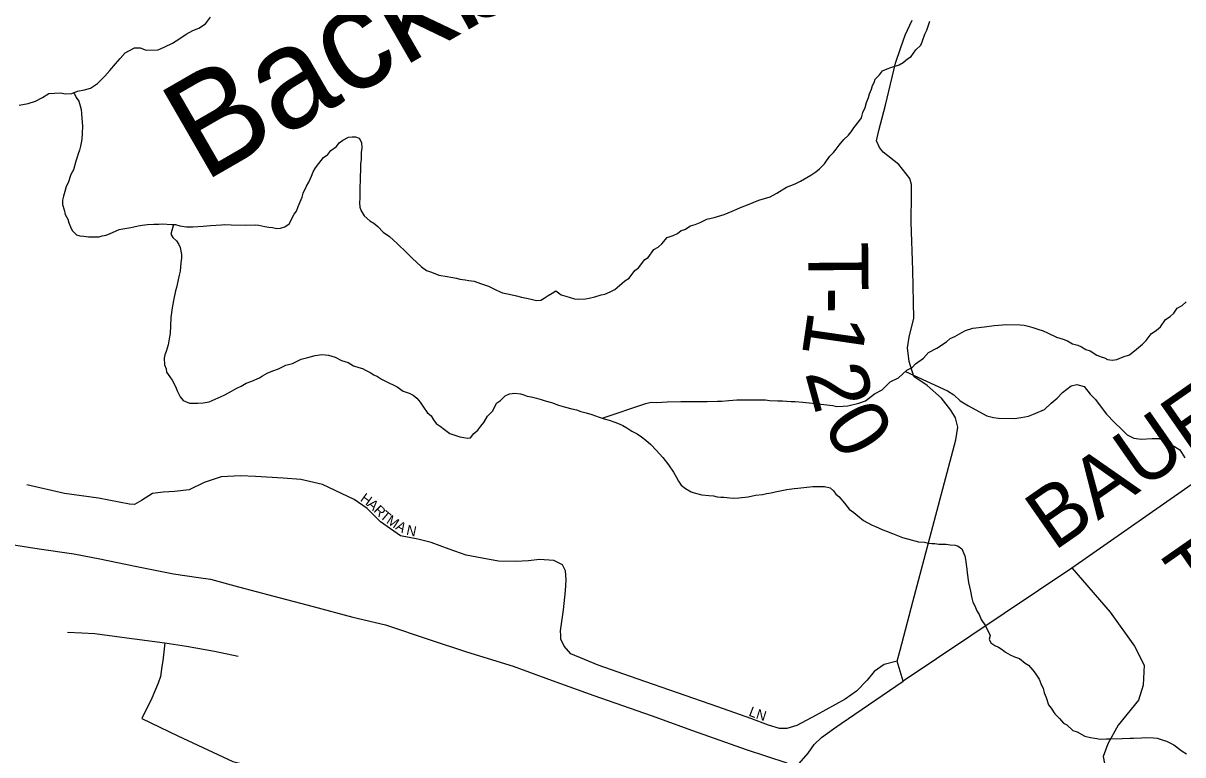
# Model space of a CAD drawing. Extents: x 1310247 to 1664935, y 235267 to 584339.
# Drawn here: x 1496223 to 1502015, y 398890 to 402543 of the extents above; entities that cross this region are included whole.
import ezdxf

# ---------------------------------------------------------------- set-up
doc = ezdxf.new("R2010")
doc.units = 0
for name, color, linetype in [('GM_X_County_Road', 7, 'Continuous'), ('GM_X_Minor_River', 7, 'Continuous'), ('GM_X_Minor_River_Text', 7, 'Continuous'), ('GM_X_State_Route', 7, 'Continuous'), ('GM_X_Township_Road', 7, 'Continuous'), ('GM_X_Township_Road_Text', 7, 'Continuous'), ('GM_X_Township_Subdivision', 7, 'Continuous'), ('GM_X_Township_Subdivision_Text', 7, 'Continuous')]:
    doc.layers.add(name, color=color, linetype=linetype)

msp = doc.modelspace()

# ---------------------------------------------------------------- linework, layer by layer
at = {"layer": 'GM_X_County_Road'}
msp.add_lwpolyline([(1501460.3, 399822.6), (1501652.1, 399601.6), (1501773.6, 399432), (1501821.6, 399337.3), (1501817.4, 399238.4), (1501793.4, 399163.5), (1501692.1, 399037.6), (1501640.1, 398944.5), (1501616.7, 398880.9), (1501637.9, 398766.4), (1501677.5, 398625.1), (1501704.3, 398537.5), (1501731.2, 398454.1), (1501784.9, 398417.4), (1501852.7, 398408.9), (1501919.2, 398411.7)], dxfattribs=at)
at = {"layer": 'GM_X_Minor_River'}
for points in [[(1496203.3, 402133.8), (1496247.5, 402141.2), (1496283.8, 402152.7), (1496318.2, 402172.2), (1496350.6, 402191.8), (1496406.8, 402195), (1496434.8, 402190.6), (1496464.9, 402192.1), (1496493.2, 402203.7), (1496529.4, 402209.2), (1496559.6, 402218.8), (1496594.1, 402242.3), (1496630.7, 402277.9), (1496655.1, 402305.6), (1496683.7, 402339.2), (1496706.2, 402367), (1496732.6, 402394.6), (1496779.2, 402420), (1496807.2, 402419.6), (1496837.2, 402407.1), (1496897.4, 402410.3), (1496929.7, 402423.8), (1496968.1, 402443.3), (1497004.5, 402466.8), (1497036.9, 402488.4), (1497069.3, 402506), (1497099.6, 402517.5), (1497134, 402539.1), (1497158.5, 402572.8)], [(1500445, 402171.2), (1500449.4, 402189.2), (1500459.8, 402213.1), (1500464.1, 402231.1), (1500472.4, 402247), (1500478.7, 402263), (1500499.1, 402284.7), (1500515.5, 402304.5), (1500537.8, 402314.1), (1500556, 402321.8), (1500598.4, 402335.1), (1500618.6, 402346.8), (1500639, 402364.6), (1500657.3, 402376.3), (1500681.9, 402410), (1500706.4, 402433.7), (1500712.7, 402449.6), (1500725.4, 402487.6), (1500735.8, 402507.5), (1500750.6, 402553.4)], [(1496476.9, 402192.7), (1496486.6, 402172.4), (1496500.3, 402154.1), (1496507.9, 402129.9), (1496511.6, 402111.7), (1496513.3, 402091.6), (1496514.9, 402067.5), (1496518.3, 402029.3), (1496517.6, 401991.1), (1496515.1, 401963.1), (1496512.8, 401945), (1496508.6, 401929), (1496504.2, 401909), (1496497.9, 401891.1), (1496491.6, 401873.1), (1496485.2, 401853.2), (1496474.4, 401811.2), (1496460, 401787.3), (1496447.2, 401745.4), (1496436.9, 401727.5), (1496430.4, 401701.5), (1496424, 401679.5), (1496419.7, 401659.5), (1496419.3, 401637.4), (1496426.9, 401611.2), (1496432.5, 401587), (1496446.2, 401564.7), (1496449.9, 401546.5), (1496459.6, 401526.3), (1496467.3, 401508.1), (1496489, 401485.6), (1496505, 401481.3), (1496525, 401478.9), (1496549.1, 401476.5), (1496601.3, 401475.6), (1496617.4, 401481.3), (1496637.6, 401485), (1496657.8, 401492.7), (1496684.1, 401504.2), (1496702.3, 401512), (1496720.4, 401515.7), (1496760.7, 401523), (1496796.9, 401530.4), (1496817, 401534), (1496843.2, 401537.6), (1496875.3, 401539), (1496899.4, 401538.6), (1496917.5, 401540.3), (1496965.6, 401537.5), (1496983.7, 401537.1), (1497005.7, 401530.7), (1497037.7, 401526.1), (1497069.8, 401525.6), (1497122.1, 401528.7), (1497158.3, 401532), (1497212.5, 401535.1), (1497228.6, 401536.8), (1497260.7, 401536.3), (1497330.9, 401535), (1497381.1, 401536.2), (1497399.2, 401533.8), (1497429.2, 401527.3), (1497449.2, 401524.9), (1497467.2, 401522.6), (1497489.2, 401518.2), (1497507.3, 401519.9), (1497529.5, 401525.5), (1497551.9, 401541.2), (1497576.7, 401589), (1497587, 401604.8), (1497595.4, 401626.8), (1497616.3, 401674.6), (1497620.7, 401694.6), (1497637.3, 401728.5), (1497649.7, 401748.3), (1497662.2, 401778.2), (1497670.6, 401800.2), (1497683, 401820), (1497699.4, 401841.8), (1497722, 401871.6), (1497744.4, 401887.2), (1497758.8, 401907.1), (1497787.2, 401926.6), (1497801.5, 401944.5), (1497819.8, 401958.2), (1497848.2, 401973.8), (1497866.3, 401975.5), (1497882.4, 401975.2), (1497900.3, 401968.8), (1497912, 401946.6), (1497913.6, 401920.4), (1497911.1, 401896.4), (1497910.5, 401860.2), (1497908.2, 401842.2), (1497907.6, 401804), (1497905.2, 401782), (1497903.8, 401699.7), (1497903.3, 401669.6), (1497902.9, 401645.5), (1497904.5, 401623.4), (1497910.2, 401605.2)], [(1497910.2, 401605.2), (1497925.9, 401580.8), (1497953.6, 401556.2), (1497973.4, 401543.8), (1497993.2, 401527.4), (1498020.9, 401498.8), (1498052.6, 401478.2), (1498072.4, 401459.8), (1498090.2, 401443.4), (1498106, 401427), (1498123.8, 401410.7), (1498139.6, 401396.3), (1498169.2, 401365.7), (1498185, 401351.3), (1498212.7, 401326.8), (1498236.4, 401308.3), (1498262.4, 401299.8), (1498298.3, 401285.1), (1498340.3, 401278.3), (1498358.3, 401274), (1498386.3, 401269.5), (1498404.3, 401265.2), (1498430.4, 401260.7), (1498448.4, 401258.3), (1498474.4, 401253.9), (1498506.3, 401243.3), (1498546.3, 401230.5), (1498570.2, 401218), (1498586.1, 401209.7), (1498616, 401197.2), (1498650, 401190.5), (1498686, 401181.9), (1498712, 401175.4), (1498735.9, 401169), (1498759.9, 401164.5), (1498785.9, 401158), (1498808, 401159.7), (1498824.3, 401169.4), (1498844.6, 401183.1), (1498864.8, 401194.8), (1498883.1, 401206.5), (1498908.9, 401186), (1498932.8, 401179.5), (1498976.8, 401166.7), (1498994.8, 401164.4), (1499031, 401165.8), (1499049.1, 401169.5), (1499077.3, 401177), (1499109.6, 401186.5), (1499127.7, 401190.2), (1499154, 401201.8), (1499178.3, 401213.4), (1499200.7, 401233.1), (1499227.2, 401256.7), (1499249.5, 401270.4), (1499278.3, 401308), (1499296.6, 401321.8), (1499327.4, 401363.4), (1499343.6, 401373.1), (1499372.4, 401412.8), (1499394.6, 401424.5), (1499413, 401440.2), (1499439.6, 401471.9), (1499469.9, 401483.4), (1499490.1, 401493.1), (1499508.4, 401506.8), (1499526.6, 401512.5), (1499555, 401530.1), (1499579.2, 401537.7), (1499603.5, 401547.3), (1499637.9, 401564.8), (1499674.1, 401572.2), (1499724.6, 401587.4), (1499763, 401604.8), (1499813.6, 401626), (1499839.8, 401635.5), (1499896.4, 401658.7), (1499952.9, 401675.7), (1499987.3, 401693.2), (1500036, 401724.5), (1500078.4, 401739.8), (1500104.8, 401753.4), (1500157.5, 401784.6), (1500181.8, 401800.2), (1500200.2, 401816), (1500224.7, 401839.7), (1500235, 401855.5), (1500251.4, 401879.3), (1500269.8, 401897.1), (1500284.1, 401912.9), (1500298.5, 401932.8), (1500321.1, 401962.5), (1500345.5, 401984.1), (1500357.8, 402000), (1500372.2, 402019.8), (1500396.9, 402051.5), (1500409.2, 402069.4), (1500415.7, 402097.4), (1500428.1, 402121.3), (1500434.6, 402147.2), (1500445, 402171.2)], [(1496972.7, 401537.3), (1496960.8, 401489.3), (1496970.6, 401473.1), (1496988.4, 401456.7), (1497000.1, 401438.5), (1497005.9, 401422.3), (1497013.3, 401388), (1497013, 401369.9), (1497010.6, 401345.9), (1497005.9, 401303.8), (1497001.5, 401283.8), (1496997.1, 401261.8), (1496988.5, 401223.8), (1496984.1, 401205.8), (1496973.3, 401157.8), (1496966.7, 401121.8), (1496959.8, 401073.7), (1496959.1, 401031.5), (1496956.5, 400993.4), (1496952, 400967.4), (1496947.5, 400937.3), (1496936.9, 400903.4), (1496930.6, 400887.4), (1496926.3, 400869.4), (1496927.7, 400837.3), (1496937.4, 400817), (1496939.2, 400800.9), (1496954.8, 400776.5), (1496966.6, 400760.3), (1496976.3, 400742), (1496986, 400719.8), (1496993.7, 400703.6), (1497007.3, 400677.2), (1497021.1, 400658.9), (1497053, 400646.3), (1497095.1, 400645.6), (1497121.3, 400647.1), (1497151.5, 400652.6), (1497181.8, 400666.1), (1497226.3, 400685.4), (1497248.6, 400697.1), (1497289.1, 400720.5), (1497311.3, 400730.1), (1497335.7, 400745.8), (1497364, 400755.3), (1497402.4, 400772.7), (1497418.6, 400782.5), (1497440.9, 400796.1), (1497469.2, 400807.7), (1497497.5, 400817.2), (1497533.9, 400834.6), (1497568.2, 400844.1), (1497610.7, 400865.4), (1497645, 400872.9), (1497681.3, 400884.3), (1497713.5, 400887.7), (1497731.5, 400887.4), (1497747.6, 400885.1), (1497763.5, 400880.8), (1497781.5, 400874.5), (1497813.3, 400857.8), (1497845.3, 400849.2), (1497873.1, 400832.7), (1497899.1, 400824.2), (1497917, 400817.9), (1497933, 400809.5), (1497954.9, 400799.1), (1497974.7, 400786.7), (1497992.7, 400778.4), (1498012.5, 400766), (1498032.4, 400755.6), (1498052.3, 400745.2), (1498070.2, 400736.9), (1498090.1, 400726.5), (1498119.9, 400705.9), (1498149.8, 400695.3), (1498169.7, 400684.9), (1498189.6, 400670.5), (1498205.3, 400650.1), (1498222.9, 400625.7), (1498240.6, 400599.3), (1498260.4, 400582.9), (1498272.1, 400562.6), (1498285.8, 400544.3), (1498305.6, 400529.9), (1498327.4, 400513.5), (1498353.2, 400494.9), (1498379.2, 400486.4), (1498403.1, 400478), (1498423.1, 400473.6), (1498441.1, 400471.3), (1498457.2, 400473), (1498473.6, 400494.8), (1498494, 400510.5), (1498508.4, 400530.3), (1498522.7, 400548.2), (1498541.3, 400580), (1498567.9, 400607.6), (1498586.6, 400645.4), (1498606.9, 400659.1), (1498629.4, 400682.8)], [(1499115.1, 400571), (1499333.3, 400644.4), (1499359.5, 400649.9), (1499385.6, 400649.5), (1499439.8, 400652.5), (1499508.1, 400653.3), (1499584.4, 400654), (1499638.6, 400653.1), (1499690.8, 400656.2), (1499712.9, 400655.8), (1499747.1, 400659.2), (1499787.3, 400662.5), (1499847.5, 400661.4), (1499877.6, 400662.9), (1499929.8, 400662), (1499949.8, 400659.6), (1499991.9, 400656.9), (1500016, 400656.5), (1500058.1, 400653.7), (1500078.2, 400653.4), (1500116.3, 400650.7), (1500132.3, 400648.4), (1500164.4, 400645.8), (1500206.5, 400641.1), (1500266.6, 400634), (1500286.6, 400629.6), (1500318.7, 400631.1), (1500340.8, 400632.7), (1500397.2, 400645.8), (1500429.5, 400657.2), (1500474.3, 400692.6), (1500512.8, 400712), (1500553.6, 400751.5), (1500594.1, 400772.8), (1500636.9, 400810.2), (1500663.2, 400823.8), (1500679.6, 400841.6), (1500720.2, 400871), (1500744.8, 400898.7), (1500785.3, 400920.1), (1500834, 400951.4), (1500852.3, 400969.1), (1500876.6, 400978.7), (1500911, 400998.2), (1500929.3, 401007.9), (1500965.6, 401019.3), (1501023.9, 401026.3), (1501072.2, 401033.5), (1501136.5, 401038.4), (1501202.8, 401037.3), (1501222.8, 401034.9), (1501242.8, 401030.5), (1501264.8, 401024.1), (1501290.7, 401015.6), (1501316.7, 401007.1), (1501338.6, 400996.7), (1501384.4, 400975.8), (1501416.3, 400965.2), (1501438.3, 400956.8), (1501464.1, 400942.3), (1501490.1, 400935.8), (1501508, 400927.5), (1501529.9, 400913), (1501551.8, 400906.6), (1501585.6, 400886), (1501607.6, 400877.5), (1501623.5, 400871.2), (1501639.4, 400862.9), (1501661.5, 400860.5), (1501685.6, 400864.1), (1501716, 400877.6), (1501748.2, 400887.1), (1501782.8, 400914.6), (1501813.4, 400940.2), (1501831.7, 400958), (1501856.4, 400991.6), (1501882.8, 401009.3), (1501903.1, 401027), (1501927.8, 401062.7), (1501952.2, 401078.3), (1501970.5, 401094.1), (1501987, 401119.9), (1502011.3, 401133.5), (1502031.7, 401151.2)], [(1500629.9, 400804.2), (1500839.9, 400706.3), (1500871.7, 400687.6), (1500903.3, 400657), (1500945, 400632.1), (1500996.7, 400603.1), (1501036.5, 400582.3), (1501068.5, 400573.7), (1501094.5, 400571.3), (1501174.8, 400569.8), (1501207, 400573.3), (1501243.2, 400580.7), (1501269.5, 400590.3), (1501324.1, 400613.4), (1501356.7, 400645), (1501387.3, 400670.5), (1501413.8, 400698.2), (1501456.6, 400731.6), (1501484.8, 400739.1), (1501522.7, 400728.4), (1501552.2, 400689.7), (1501577.9, 400663.2), (1501611.2, 400618.4), (1501632.8, 400589.9), (1501674.3, 400549), (1501709.8, 400514.3), (1501737.5, 400487.7), (1501769.3, 400471), (1501807.4, 400466.4), (1501861.6, 400469.4), (1501895.8, 400468.8), (1501921.7, 400460.3), (1501947.5, 400441.8), (1501973.4, 400429.3), (1501999.2, 400412.8), (1502024.6, 400372.2)], [(1498629.4, 400682.8), (1498651.6, 400692.5), (1498677.8, 400696), (1498705.8, 400691.5), (1498723.8, 400687.2), (1498739.7, 400680.9), (1498759.7, 400676.5), (1498785.7, 400670), (1498809.7, 400663.6), (1498829.7, 400657.2), (1498861.7, 400648.6), (1498895.6, 400636), (1498931.5, 400625.3), (1498963.5, 400616.7), (1498985.5, 400612.3), (1499007.4, 400603.9), (1499035.4, 400597.4), (1499063.4, 400588.9), (1499099.3, 400576.2), (1499125.3, 400567.7), (1499149.2, 400561.2), (1499177.2, 400550.7), (1499199.1, 400542.3), (1499217, 400534), (1499236.9, 400521.6), (1499262.7, 400505), (1499288.6, 400492.5), (1499310.4, 400478.1), (1499332.2, 400461.6), (1499358, 400439.1), (1499383.6, 400410.5), (1499417.1, 400373.8), (1499446.6, 400337.1), (1499470, 400300.6), (1499483.7, 400278.2), (1499495.4, 400256), (1499509.1, 400235.6), (1499530.9, 400219.2), (1499558.7, 400202.6), (1499574.7, 400198.3), (1499612.7, 400187.6), (1499646.7, 400185), (1499670.8, 400182.6), (1499688.8, 400178.3), (1499706.8, 400175.9), (1499722.9, 400175.6), (1499752.9, 400173.1), (1499771, 400170.8), (1499797.1, 400172.3), (1499843.3, 400177.5), (1499879.6, 400187), (1499915.8, 400190.3), (1499935.9, 400194), (1499958.1, 400197.6), (1499978.3, 400203.3), (1500020.5, 400210.6), (1500036.7, 400214.3), (1500072.9, 400219.7), (1500091, 400221.4), (1500121.1, 400224.9), (1500137.2, 400226.6), (1500167.4, 400230.1), (1500225.6, 400229.1), (1500253.6, 400222.5), (1500269.4, 400208.2), (1500281.2, 400191.9), (1500297, 400179.6), (1500324.6, 400147), (1500348.2, 400116.5), (1500372, 400100), (1500391.8, 400083.6), (1500419.5, 400059), (1500463.2, 400036.1), (1500479.2, 400029.8), (1500517, 400013.1), (1500535, 400006.8), (1500564.9, 399994.2), (1500580.8, 399987.9), (1500614.8, 399975.2), (1500658.7, 399962.4), (1500694.7, 399953.7), (1500724.8, 399951.2), (1500744.8, 399946.8), (1500760.8, 399944.5), (1500776.8, 399944.3), (1500796.9, 399941.9), (1500833, 399941.3), (1500853, 399938.9), (1500877.1, 399936.5), (1500893.1, 399932.2), (1500910.9, 399917.8), (1500926.4, 399883.4), (1500930.1, 399865.3), (1500935.3, 399817), (1500937, 399798.9), (1500944.2, 399750.6), (1500953.5, 399706.2), (1500960.9, 399672), (1500966.6, 399651.8), (1500976.4, 399633.5), (1500986, 399609.3)], [(1500986, 399609.3), (1500997.7, 399591), (1501007.3, 399564.7), (1501028.9, 399534.2), (1501052.1, 399485.6), (1501047.8, 399467.6), (1501055.5, 399449.4), (1501075.4, 399435), (1501093.3, 399426.6), (1501113.2, 399416.2), (1501129, 399401.9), (1501152.9, 399389.5), (1501174.8, 399379), (1501198.7, 399370.6), (1501226.5, 399348), (1501244.4, 399337.6), (1501266, 399313.2), (1501277.8, 399296.9), (1501297.4, 399268.4), (1501308.9, 399238.1), (1501316.7, 399221.9), (1501322.3, 399199.7), (1501332, 399175.5), (1501343.4, 399139.1), (1501357.2, 399122.8), (1501374.8, 399094.4), (1501398.5, 399071.9), (1501418.1, 399047.4), (1501436.1, 399039.1), (1501465.7, 399010.5), (1501487.6, 399004), (1501525.4, 398983.3), (1501553.4, 398976.8), (1501575.4, 398972.4), (1501603.5, 398967.9), (1501633.6, 398969.3), (1501655.7, 398969), (1501711.9, 398972), (1501752.1, 398973.3), (1501768.2, 398973), (1501808.3, 398974.3), (1501828.4, 398976), (1501868.6, 398975.3), (1501886.6, 398972.9), (1501916.5, 398962.4), (1501932.5, 398958.1), (1501970.3, 398939.3), (1502012, 398908.5), (1502033.8, 398894.1)]]:
    msp.add_lwpolyline(points, dxfattribs=at)
at = {"layer": 'GM_X_State_Route'}
for points in [[(1493721, 400015.3), (1493851.7, 400021.8), (1493997.8, 400031.3), (1494138.5, 400034), (1494379.5, 400045.5), (1494590.6, 400049.9), (1494918.6, 400036.7), (1495136, 400031.6), (1495399.2, 400012.4), (1495670, 399993.9), (1496014.9, 399960.6), (1496163.8, 399939.3), (1496302.8, 399917.7), (1496474.8, 399893.4), (1496605.8, 399869), (1496781.7, 399831.1), (1496973.8, 399793.2), (1497098.1, 399775)], [(1497098.1, 399775), (1497157.7, 399766.2), (1497298.4, 399728.3), (1497474.3, 399682.3), (1497671.8, 399630.9), (1497869.3, 399576.8), (1498031.6, 399538.9), (1498250.7, 399465.9), (1498437.4, 399403.7), (1498670.1, 399333.3), (1498864.9, 399260.3), (1499073.1, 399186.4), (1499359.3, 399085.8), (1499565.5, 399010.8), (1499833, 398917.1), (1500036.6, 398849.1)]]:
    msp.add_lwpolyline(points, dxfattribs=at)
at = {"layer": 'GM_X_Township_Road'}
for points in [[(1500617.8, 399258.6), (1501460.3, 399822.6), (1502552.4, 400585.2), (1502629.6, 400631.4), (1502715, 400681.3), (1502741.6, 400704.6), (1502760.2, 400730.2), (1502778.9, 400753.8), (1502805.5, 400777.1), (1502850.1, 400802), (1502911.2, 400840.5), (1503430.8, 401205.9), (1507425.4, 404035.1), (1507479.9, 404103.8), (1507652.5, 404665.4), (1507710.5, 404791.8)], [(1500602.3, 399412.4), (1500665.4, 399653.2), (1500880.8, 400463), (1500890.4, 400526.4), (1500879.8, 400571.9), (1500855.5, 400610), (1500808.9, 400670.3), (1500738, 400733.7), (1500670.4, 400779.2), (1500647.1, 400853.3), (1500639.6, 400921.1), (1500647.5, 400974.5), (1500670.4, 401070.1), (1500666.1, 401309.1), (1500657.7, 401549.2), (1500658.9, 401688.7), (1500658.9, 401737.9), (1500652, 401766.4), (1500595.8, 401836.4), (1500518, 401899.4), (1500499.6, 401921.9), (1500485, 401955), (1500496.5, 402007.3), (1500529.6, 402132.8), (1500579.6, 402342.9), (1500607, 402421.8), (1500628.3, 402482.9), (1500662.9, 402558.3)], [(1496443.5, 399501.8), (1496515.9, 399498.5), (1496579.7, 399495.3), (1496714.7, 399478), (1496930.8, 399448.8), (1497038.9, 399432.6), (1497178.3, 399406.7), (1497296.1, 399381.8)], [(1496930.8, 399448.8), (1496920, 399359.2), (1496915.7, 399331.1), (1496908.2, 399281.4), (1496897.3, 399246.8), (1496864.9, 399172.2), (1496815.7, 399071.5), (1496995.7, 398984.2), (1497270.1, 398856.7), (1497797.8, 398728.5), (1498087, 398638.2)], [(1500617.5, 399258.4), (1500587.9, 399357.6), (1500602.3, 399412.4)], [(1500269.9, 399019), (1500307.8, 399046), (1500617.5, 399258.4), (1500617.8, 399258.6)], [(1499522, 398511.9), (1499551.1, 398530.4), (1499589.4, 398553), (1499632, 398574.1), (1499690.5, 398592.1), (1499760.4, 398610.3), (1499813.4, 398623.2), (1499866.8, 398639.7), (1499910.6, 398655.6), (1499970.2, 398695.6), (1500017.9, 398739.1), (1500086.1, 398832.5), (1500143.9, 398898), (1500173, 398941.3), (1500210, 398976.4), (1500239.7, 398997.6), (1500269.9, 399019)]]:
    msp.add_lwpolyline(points, dxfattribs=at)
at = {"layer": 'GM_X_Township_Subdivision'}
for points in [[(1498907.4, 399485.6), (1498905.7, 399508.3), (1498921.9, 399614.1), (1498931.4, 399708.3), (1498934.5, 399763.8), (1498931.4, 399808.8), (1498916.7, 399839.2), (1498872.7, 399860.2), (1498801.5, 399864.4), (1498746, 399858.1), (1498682.1, 399854.9), (1498596.2, 399857), (1498515.6, 399871.7), (1498436, 399886.4), (1498350.1, 399916.7), (1498260, 399949.2), (1498193, 399966), (1498107.1, 399983.7), (1498007.6, 400053.9), (1497940.6, 400119.9), (1497875.7, 400163.9), (1497717.5, 400239.3), (1497609.7, 400264.5), (1497521.7, 400271.8), (1497383.4, 400279.1), (1497308, 400282.2), (1497211.7, 400278), (1497126.9, 400249.8), (1497051.4, 400213.1), (1496978.1, 400203.7), (1496921.6, 400201.6), (1496868.2, 400195.3), (1496813.7, 400159.7), (1496778.1, 400139.8), (1496752.9, 400141.9), (1496598, 400171.2), (1496428.3, 400195.3), (1496240.8, 400238.2)], [(1500587.9, 399357.6), (1500523.1, 399340.6), (1500473.7, 399306.5), (1500437.9, 399262.2), (1500385.1, 399207.7), (1500329, 399167.7), (1500182.6, 399087.6), (1500087.2, 399036.7), (1500036.9, 399020.7), (1500000.1, 399021), (1499944.6, 399038.1), (1499856.5, 399070.9), (1499692.5, 399130.1), (1499288.6, 399269.9), (1499094.9, 399338), (1498958.6, 399394.1), (1498924, 399431.8), (1498908.8, 399466.9), (1498907.4, 399485.6)]]:
    msp.add_lwpolyline(points, dxfattribs=at)

# ---------------------------------------------------------------- texts
at = {"layer": 'GM_X_Minor_River_Text'}
msp.add_text('Backbone', height=500.01, rotation=30.00141, dxfattribs=at).set_placement((1497124, 401746.6))
at = {"layer": 'GM_X_Township_Road_Text'}
for s, rotation, p in [('T', 270.48857, (1500142.9, 401449.5)), ('-', 269.44579, (1500144.8, 401226.5)), ('1', 261.78599, (1500144.4, 401113.9)), ('BAUER', 34.86255, (1501370.8, 399903.9)), ('2', 285.40375, (1500126.4, 400797.4)), ('0', 301.18583, (1500211, 400536.7)), ('T-119', 34.8547, (1502071.4, 399614.9))]:
    msp.add_text(s, height=300, rotation=rotation, dxfattribs=at).set_placement(p)
at = {"layer": 'GM_X_Township_Subdivision_Text'}
for s, rotation, p in [('H', 324.26669, (1497902.5, 400159.9)), ('A', 318.263, (1497937.2, 400135)), ('R', 315.42924, (1497969.5, 400106.2)), ('T', 319.77826, (1498000.8, 400075.6)), ('M', 326.29964, (1498032.6, 400049.2)), ('A', 329.49698, (1498079.1, 400018.2)), ('N', 348.04141, (1498133.5, 399989.5)), ('L', 338.48778, (1499843, 399086.4)), ('N', 342.37059, (1499879.1, 399072.3))]:
    msp.add_text(s, height=50, rotation=rotation, dxfattribs=at).set_placement(p)

doc.saveas('drawing.dxf')
